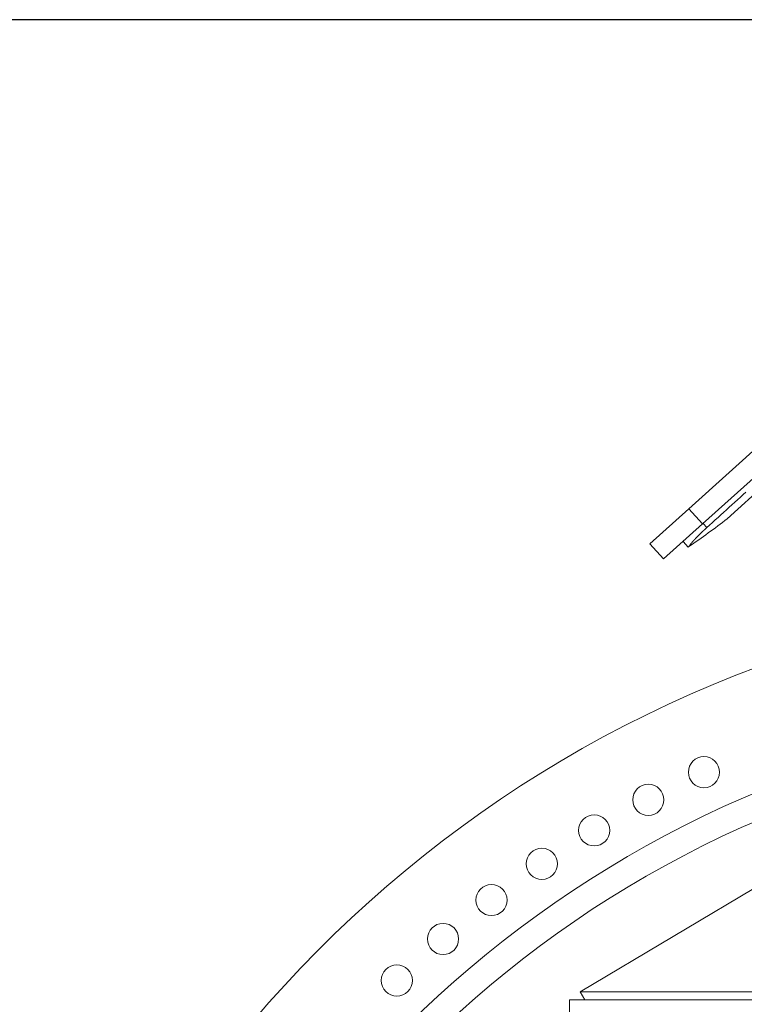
# Model space of a CAD drawing. Extents: x 0 to 59450, y 0 to 42050.
# Tile 263 of 304: x 34977 to 35582, y 37197 to 38019. Entities that reach past the tile are written whole.
import ezdxf

# ---------------------------------------------------------------- set-up
doc = ezdxf.new("R2010")
doc.units = 0
doc.header["$LTSCALE"] = 20
doc.header["$MEASUREMENT"] = 0
doc.layers.get('0').update_dxf_attribs({"linetype": 'CONTINUOUS'})
doc.layers.get('Defpoints').update_dxf_attribs({"linetype": 'CONTINUOUS'})
doc.dimstyles.new('DXF001', dxfattribs={"dimtxt": 3.1, "dimasz": 2, "dimexe": 2, "dimexo": 0.8, "dimgap": 0.09, "dimtad": 1, "dimdsep": 46, "dimtxsty": 'STANDARD', "dimcen": 0.09, "dimazin": 2, "dimtfac": 0.645161, "dimtdec": 4, "dimtmove": 0, "dimatfit": 3, "dimfxl": 1, "dimtvp": 0.66129, "dimtolj": 1, "dimtzin": 0, "dimarcsym": 0})

# ---------------------------------------------------------------- blocks, each defined once
blk = doc.blocks.new('_OPEN')
at = {"color": 0, "linetype": 'ByBlock', "lineweight": -2}
for p, q in [((-1, 0.166667), (0, 0)), ((0, 0), (-1, -0.166667)), ((0, 0), (-1, 0))]:
    blk.add_line(p, q, dxfattribs=at)
blk = doc.blocks.new('*D32')
at = {"color": 0, "linetype": 'Continuous', "lineweight": -2}
for p, q in [((36630.84, 38018.76), (33035.56, 38018.76)), ((33037.56, 35020.46), (33037.56, 38016.76)), ((34773.91, 35018.46), (33035.56, 35018.46))]:
    blk.add_line(p, q, dxfattribs=at)
at = {"layer": 'Defpoints', "color": 0, "linetype": 'Continuous'}
for p in [(33037.56, 38018.76), (36631.64, 38018.76), (34774.71, 35018.46)]:
    blk.add_point(p, dxfattribs=at)
at = {"color": 0, "linetype": 'Continuous', "lineweight": -2, "xscale": 2, "yscale": 2, "zscale": 2}
for p, rotation in [((33037.56, 38018.76), 90), ((33037.56, 35018.46), 270)]:
    blk.add_blockref('_OPEN', p, dxfattribs=dict(at, rotation=rotation))
at = {"color": 0, "linetype": 'Continuous', "lineweight": 13, "insert": (32997.47, 36692.51), "char_height": 80, "attachment_point": 5, "rotation": 90}
blk.add_mtext('\\A1;\\A1;3000', dxfattribs=at)

msp = doc.modelspace()

# ---------------------------------------------------------------- linework, layer by layer
at = {"color": 3, "linetype": 'Continuous', "lineweight": 13}
for p, q in [((35535.643, 37610.455), (35605.884, 37673.701)), ((35617.259, 37661.068), (35547.018, 37597.822)), ((35567.473, 37602.111), (35614.45, 37644.409)), ((35573.946, 37615.867), (35576.281, 37617.982)), ((35576.281, 37617.982), (35578.616, 37620.097)), ((35578.616, 37620.097), (35580.952, 37622.212)), ((35580.952, 37622.212), (35583.287, 37624.327)), ((35503.077, 37581.133), (35535.643, 37610.455)), ((35535.643, 37610.455), (35547.018, 37597.822)), ((35564.604, 37607.407), (35566.939, 37609.522)), ((35566.939, 37609.522), (35569.275, 37611.637)), ((35569.275, 37611.637), (35571.61, 37613.752)), ((35571.61, 37613.752), (35573.946, 37615.867)), ((35557.597, 37601.062), (35559.932, 37603.177)), ((35559.932, 37603.177), (35562.268, 37605.292)), ((35562.268, 37605.292), (35564.604, 37607.407)), ((35547.018, 37597.822), (35514.452, 37568.499)), ((35550.59, 37594.716), (35547.446, 37598.207)), ((35548.948, 37593.214), (35549.185, 37593.433)), ((35550.59, 37594.717), (35552.926, 37596.832)), ((35552.926, 37596.832), (35555.261, 37598.947)), ((35555.261, 37598.947), (35557.597, 37601.062)), ((35503.077, 37581.133), (35514.452, 37568.499)), ((35530.801, 37583.22), (35535.058, 37578.493)), ((35535.683, 37578.912), (35535.732, 37579.002)), ((35444.731, 37206.979), (35683.001, 37349.064)), ((35444.731, 37206.979), (35763.353, 37206.979)), ((35448.619, 37200.459), (35444.731, 37206.979)), ((35436.042, 37200.459), (36284.288, 37200.459)), ((35436.042, 37200.459), (35436.042, 37175.459))]:
    msp.add_line(p, q, dxfattribs=at)
for centre in [(35548.194, 37390.461), (35501.737, 37367.42), (35456.595, 37341.898), (35412.902, 37313.97), (35370.784, 37283.716), (35330.366, 37251.227), (35291.766, 37216.598)]:
    msp.add_circle(centre, 13, dxfattribs=at)
for centre, radius, start, end in [((35257.066, 37994.089), 500, 303.86467, 308.37569), ((35697.342, 37432.984), 218.39, 132.803548, 132.89702), ((35671.685, 37460.457), 180.801, 132.519734, 132.651656), ((35659.497, 37473.817), 162.716, 132.309651, 132.536135), ((35846.028, 37269.899), 439.078, 132.288097, 132.398175), ((35615.705, 37514.711), 102.849, 136.942768, 137.101301), ((35618.61, 37511.967), 106.845, 136.776592, 136.931305), ((35621.438, 37509.393), 110.669, 136.656661, 136.808033), ((35624.296, 37506.633), 114.642, 136.485993, 136.633981), ((35627.141, 37504.022), 118.502, 136.37274, 136.51778), ((35629.967, 37501.269), 122.447, 136.21031, 136.352355), ((35632.724, 37498.604), 126.281, 136.06391, 136.203368), ((35635.602, 37495.898), 130.232, 135.948126, 136.084905), ((35638.277, 37493.294), 133.965, 135.809014, 135.943487), ((35641.109, 37490.571), 137.893, 135.685601, 135.817738), ((35643.759, 37487.929), 141.636, 135.539632, 135.669733), ((35646.473, 37485.304), 145.411, 135.42251, 135.550485), ((35648.577, 37483.273), 148.335, 135.307637, 135.434206), ((35650.82, 37480.963), 151.555, 135.158418, 135.28326), ((35653.318, 37478.574), 155.01, 135.060329, 135.183275), ((35655.764, 37476.086), 158.499, 134.927363, 135.048446), ((35658.334, 37473.559), 162.104, 134.820275, 134.939491), ((35660.845, 37471.031), 165.666, 134.702651, 134.820086), ((35663.153, 37468.697), 168.949, 134.58634, 134.702215), ((35665.436, 37466.328), 172.239, 134.459579, 134.573924), ((35667.689, 37464.08), 175.421, 134.357703, 134.470645), ((35669.883, 37461.833), 178.562, 134.245225, 134.356818), ((35671.894, 37459.763), 181.448, 134.133626, 134.244029), ((35674.007, 37457.633), 184.447, 134.034921, 134.144124), ((35675.883, 37455.63), 187.192, 133.913497, 134.0216), ((35677.707, 37453.784), 189.786, 133.816403, 133.923566), ((35679.148, 37452.273), 191.875, 133.708071, 133.814536), ((35681.164, 37450.155), 194.799, 133.600912, 133.706241), ((35683.435, 37447.754), 198.104, 133.493674, 133.597619), ((35683.896, 37447.319), 198.737, 133.399778, 133.503907), ((35682.646, 37448.593), 196.952, 133.284476, 133.39011), ((35687.385, 37443.63), 203.814, 133.195708, 133.29771), ((35697.612, 37432.696), 218.785, 133.093462, 133.188212), ((35686.692, 37444.331), 202.828, 132.982033, 133.086262), ((35667.777, 37464.553), 175.139, 132.841477, 132.965412), ((35257.066, 37994.089), 500, 303.77852, 303.86467), ((35540.479, 37576.417), 5.406, 150.292307, 151.43301), ((35541.255, 37575.979), 6.296, 149.294358, 150.323987), ((35542.13, 37575.481), 7.304, 148.51319, 149.443263), ((35543.061, 37574.917), 8.392, 147.702493, 148.55073), ((35544.085, 37574.29), 9.592, 147.026458, 147.800591), ((35545.167, 37573.588), 10.883, 146.318185, 147.030206), ((35546.36, 37572.823), 12.299, 145.779007, 146.433945), ((35547.61, 37571.972), 13.812, 145.169942, 145.776697), ((35548.955, 37571.062), 15.435, 144.686414, 145.249022), ((35550.347, 37570.067), 17.146, 144.136141, 144.661377), ((35551.895, 37568.988), 19.033, 143.746285, 144.235274), ((35553.459, 37567.827), 20.981, 143.256367, 143.714389), ((35555.108, 37566.627), 23.02, 142.888787, 143.318292), ((35556.823, 37565.328), 25.171, 142.482853, 142.887263), ((35558.638, 37563.952), 27.449, 142.129877, 142.510989), ((35560.502, 37562.516), 29.802, 141.789311, 142.15006), ((35562.448, 37561.007), 32.265, 141.481253, 141.822714), ((35564.453, 37559.41), 34.828, 141.155239, 141.479787), ((35566.554, 37557.724), 37.521, 140.853728, 141.162184), ((35568.692, 37556.005), 40.265, 140.58295, 140.877224), ((35570.924, 37554.179), 43.148, 140.310883, 140.591586), ((35573.204, 37552.288), 46.111, 140.043106, 140.311831), ((35575.556, 37550.352), 49.157, 139.816489, 140.073685), ((35577.925, 37548.335), 52.269, 139.556524, 139.803525), ((35580.432, 37546.232), 55.54, 139.345022, 139.582158), ((35582.874, 37544.124), 58.766, 139.109418, 139.337821), ((35585.478, 37541.883), 62.202, 138.898282, 139.118189), ((35588.055, 37539.648), 65.613, 138.694586, 138.90697), ((35590.743, 37537.331), 69.162, 138.517731, 138.722757), ((35593.361, 37534.979), 72.681, 138.297437, 138.495949), ((35596.117, 37532.546), 76.358, 138.11801, 138.310118), ((35598.849, 37530.117), 80.013, 137.942464, 138.128909), ((35601.627, 37527.61), 83.755, 137.761268, 137.942114), ((35604.398, 37525.087), 87.502, 137.582407, 137.758309), ((35607.244, 37522.522), 91.334, 137.427302, 137.598291), ((35610.038, 37519.919), 95.152, 137.244722, 137.411383), ((35612.939, 37517.31), 99.054, 137.113664, 137.275998), ((35950.241, 36521.459), 1021.5, 108.09943, 180), ((35950.241, 36521.459), 924.5, 108.96492, 180), ((35950.241, 36521.459), 902.5, 108.5521, 180)]:
    msp.add_arc(centre, radius, start, end, dxfattribs=at)

# ---------------------------------------------------------------- dimensions: what is measured, and where the dimension line sits
at = {"linetype": 'Continuous', "lineweight": 13}
dim = msp.add_linear_dim(base=(33037.556, 38018.759), p1=(34774.705, 35018.459), p2=(36631.641, 38018.759), angle=90, text='\\A1;3000', dimstyle='DXF001', override={"dimtxt": 80, "dimasz": 2, "dimblk1": 'OPEN', "dimblk2": 'OPEN', "dimsah": 1}, dxfattribs=at)
dim.commit()
dim.dimension.update_dxf_attribs({"geometry": '*D32', "text_midpoint": (33037.556, 36692.509), "dimtype": 160})

doc.saveas('drawing.dxf')
